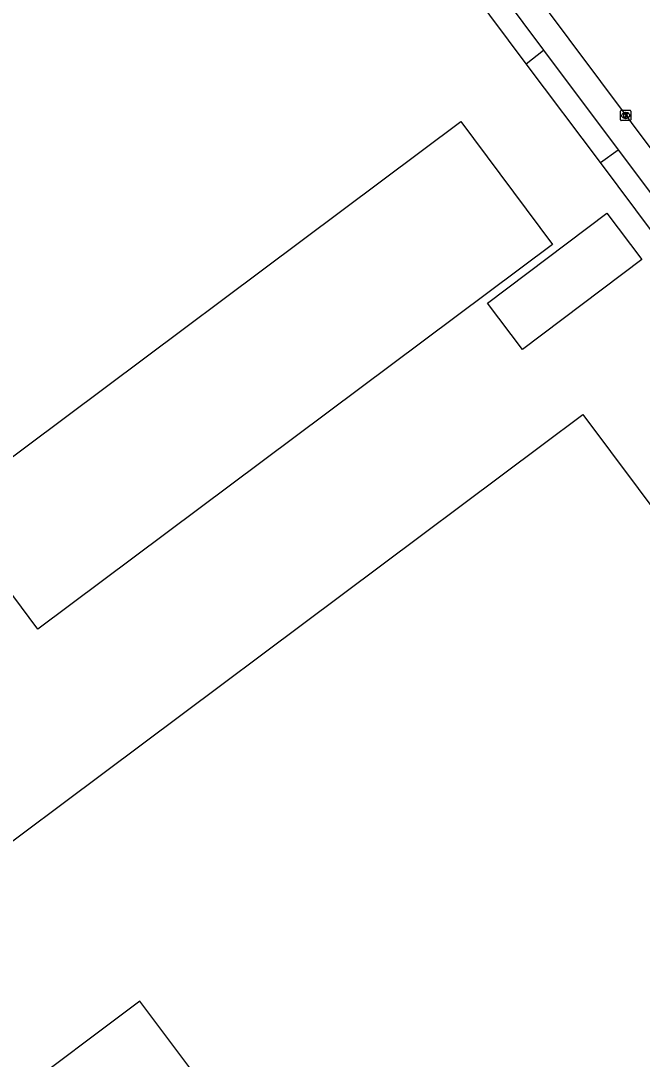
# Model space of a CAD drawing. Extents: x 156651 to 158072, y 387631 to 388990.
# Drawn here: x 157671.4 to 157731.8, y 388483.9 to 388584.8 of the extents above; entities that cross this region are included whole.
import ezdxf

# ---------------------------------------------------------------- set-up
doc = ezdxf.new("R2010")
doc.units = 0
for name, color, linetype in [('IMGEO_Kolk', 7, 'Continuous'), ('IMGEO_Pand', 7, 'Continuous'), ('IMGEO_Rijbaan_lokaal_gesloten', 7, 'Continuous'), ('IMGEO_Voetpad_open', 7, 'Continuous')]:
    doc.layers.add(name, color=color, linetype=linetype)

msp = doc.modelspace()

# ---------------------------------------------------------------- linework, layer by layer
at = {"layer": 'IMGEO_Kolk'}
for p, q in [((157729.68, 388575.15), (157729.68, 388576.01)), ((157729.75, 388576.08), (157730.6, 388576.08)), ((157730.16, 388575.86), (157730.19, 388575.86)), ((157730.68, 388576.01), (157730.68, 388575.15)), ((157730.6, 388575.08), (157729.75, 388575.08)), ((157730.19, 388575.3), (157730.16, 388575.3))]:
    msp.add_line(p, q, dxfattribs=at)
for points in [[(157729.68, 388575.15), (157729.68, 388576.01)], [(157729.75, 388576.08), (157730.6, 388576.08)], [(157730, 388575.78), (157730.12, 388575.78), (157730.12, 388575.63), (157730.25, 388575.78), (157730.41, 388575.78), (157730.27, 388575.63), (157730.42, 388575.38), (157730.27, 388575.38), (157730.18, 388575.54), (157730.12, 388575.48), (157730.12, 388575.38), (157730, 388575.38), (157730, 388575.78)], [(157730.68, 388576.01), (157730.68, 388575.15)], [(157730.6, 388575.08), (157729.75, 388575.08)]]:
    msp.add_lwpolyline(points, dxfattribs=at)
for centre, start, end in [((157729.75, 388576), 91.552, 178.448), ((157729.75, 388576), 91.552, 178.448), ((157730.6, 388576), 1.552, 88.448), ((157730.6, 388576), 1.552, 88.448), ((157729.75, 388575.16), 181.552, 268.448), ((157729.75, 388575.16), 181.552, 268.448), ((157730.6, 388575.16), 271.552, 358.448), ((157730.6, 388575.16), 271.552, 358.448)]:
    msp.add_arc(centre, 0.0765, start, end, dxfattribs=at)
for centre, major_axis, ratio, start_param, end_param in [((157730.16, 388575.58), (-0.387, 0.002), 0.722429, 4.712389, 7.853982), ((157730.19, 388575.58), (-0.39, 0.002), 0.717154, 1.570796, 4.712389)]:
    msp.add_ellipse(centre, major_axis=major_axis, ratio=ratio, start_param=start_param, end_param=end_param, dxfattribs=at)
at = {"layer": 'IMGEO_Pand'}
for points in [[(157664.15, 388537.62), (157714.16, 388574.98), (157723.07, 388563.05), (157673.06, 388525.66), (157664.15, 388537.62)], [(157716.76, 388557.33), (157728.36, 388566.08), (157731.74, 388561.59), (157720.14, 388552.84), (157716.76, 388557.33)], [(157694.42, 388474.22), (157682.97, 388489.5), (157670.36, 388480.06), (157658.43, 388495.98), (157663.8, 388500), (157722.02, 388543.53), (157726.02, 388546.53), (157752.81, 388510.69), (157757.04, 388513.82), (157758.46, 388511.89), (157759.03, 388511.13), (157755.45, 388508.46), (157754.83, 388507.99), (157760.8, 388500), (157762.02, 388498.37), (157743.32, 388484.39), (157744.82, 388482.37)]]:
    msp.add_lwpolyline(points, dxfattribs=at)
at = {"layer": 'IMGEO_Rijbaan_lokaal_gesloten'}
msp.add_lwpolyline([(157677.04, 388646.78), (157678.37, 388644.97), (157691.03, 388628.02), (157702.89, 388612.14), (157715.53, 388595.25), (157733.77, 388570.79), (157738.37, 388564.63)], dxfattribs=at)
at = {"layer": 'IMGEO_Voetpad_open'}
for points in [[(157720.52, 388580.6), (157669.55, 388648.87)], [(157677.17, 388642.2), (157704.2, 388606.03), (157722.2, 388581.91)], [(157720.52, 388580.6), (157722.2, 388581.91)], [(157722.2, 388581.91), (157729.43, 388572.23)], [(157727.72, 388571), (157720.52, 388580.6)], [(157727.72, 388571), (157729.43, 388572.23)], [(157729.43, 388572.23), (157736.3, 388563.09)], [(157734.59, 388561.82), (157727.72, 388571)]]:
    msp.add_lwpolyline(points, dxfattribs=at)

doc.saveas('drawing.dxf')
